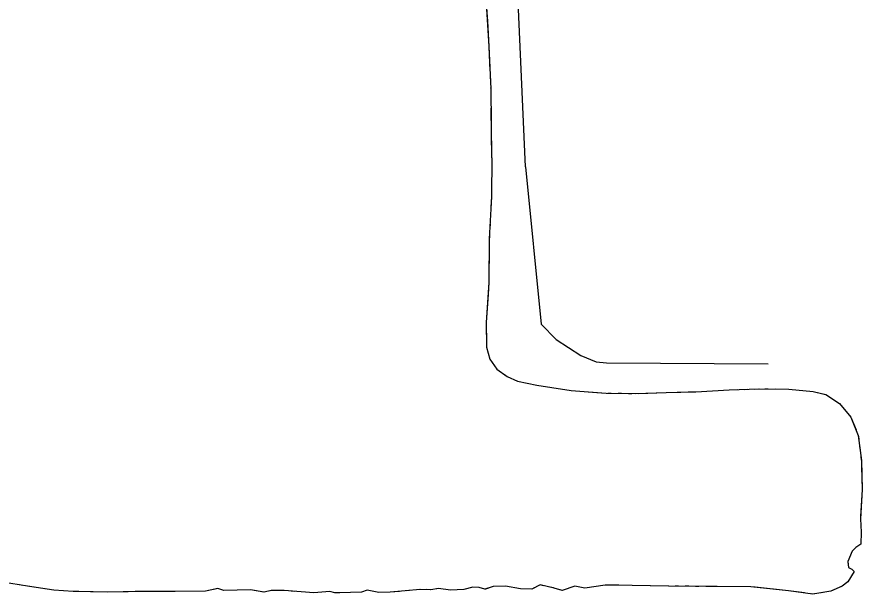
# Model space of a CAD drawing. Extents: x 588843 to 2552415, y 180129 to 269402.
# Drawn here: x 592938.7 to 593433.6, y 186354.2 to 186692.3 of the extents above; entities that cross this region are included whole.
import ezdxf

# ---------------------------------------------------------------- set-up
doc = ezdxf.new("R2010")
doc.units = 0
doc.layers.add('Level 17', color=7, linetype='Continuous')
doc.layers.add('Level 19', color=7, linetype='Continuous')

msp = doc.modelspace()

# ---------------------------------------------------------------- linework, layer by layer
at = {"layer": 'Level 17'}
for points in [[(593236.56, 186604.57), (593232.23, 186701.05), (593229.21, 186781.81), (593224.03, 186805.6), (593213.35, 186816.17), (593189.6, 186857.42), (593188.88, 186981.32), (593188.27, 187047.46)], [(593236.56, 186604.57), (593245.76, 186512.24), (593254.4, 186503.26), (593269.01, 186493.96), (593277.98, 186490.3), (593283.96, 186489.63), (593378.71, 186489.09)]]:
    msp.add_lwpolyline(points, dxfattribs=at)
at = {"layer": 'Level 19'}
for points in [[(593214.37, 186689.75), (593213.71, 186700.12), (593212.67, 186718.7)], [(593216.86, 186609.81), (593216.32, 186650.11), (593215.3, 186675.06), (593213.71, 186700.12)], [(593215.88, 186660.79), (593215.3, 186675.06), (593214.37, 186689.75)], [(593216.13, 186654.8), (593216.05, 186656.8)], [(593216.34, 186648.8), (593216.32, 186650.11), (593216.29, 186650.8)], [(593216.42, 186642.8), (593216.39, 186644.8)], [(593216.86, 186609.81), (593216.47, 186638.8)], [(593216.86, 186609.81), (593216.56, 186586.95), (593215.32, 186562.25), (593215.05, 186536.77), (593213.45, 186513.35), (593213.65, 186498.8), (593215.61, 186491.81), (593219.7, 186486.03), (593225.79, 186481.66), (593231.86, 186479), (593243.12, 186476.52), (593263.24, 186473.46), (593283.71, 186471.96), (593301.11, 186471.69), (593318.8, 186472.36), (593336.23, 186472.73), (593355.81, 186473.82), (593373.45, 186474.41), (593390.65, 186474.28), (593404.97, 186472.78), (593412.33, 186471.02), (593420.33, 186465.87), (593427.13, 186457.82), (593431.42, 186447.02), (593433.21, 186432.41), (593433.64, 186415.5), (593432.66, 186398.29), (593433.04, 186390.38), (593432.95, 186383.35), (593430.06, 186381.5), (593429.61, 186381.08)], [(593216.86, 186609.81), (593216.56, 186586.95), (593216.25, 186580.82)], [(593216.05, 186576.82), (593215.95, 186574.82)], [(593215.75, 186570.83), (593215.65, 186568.83)], [(593215.45, 186564.84), (593215.35, 186562.84)], [(593215.28, 186558.84), (593215.05, 186536.77), (593214.58, 186529.86)], [(593214.58, 186529.86), (593213.45, 186513.35), (593213.62, 186500.9)], [(593214.16, 186496.97), (593214.7, 186495.04)], [(593215.98, 186491.29), (593217.14, 186489.65)], [(593219.44, 186486.38), (593219.7, 186486.03), (593220.97, 186485.12)], [(593224.22, 186482.79), (593225.79, 186481.66), (593231.86, 186479), (593243.12, 186476.52), (593251.93, 186475.18)], [(593251.93, 186475.18), (593263.24, 186473.46), (593280.75, 186472.17)], [(593331.72, 186472.63), (593336.23, 186472.73), (593355.81, 186473.82), (593360.69, 186473.98)], [(593364.69, 186474.12), (593366.69, 186474.18)], [(593370.68, 186474.32), (593372.68, 186474.38)], [(593376.68, 186474.38), (593378.68, 186474.37)], [(593382.68, 186474.34), (593390.65, 186474.28), (593404.97, 186472.78), (593411.42, 186471.23)], [(593284.74, 186471.94), (593286.74, 186471.91)], [(593290.74, 186471.85), (593292.74, 186471.82)], [(593296.74, 186471.76), (593298.74, 186471.73)], [(593302.74, 186471.76), (593318.8, 186472.36), (593331.72, 186472.63)], [(593411.42, 186471.23), (593412.33, 186471.02), (593420.33, 186465.87), (593427.13, 186457.82), (593430.09, 186450.37)], [(593431.47, 186446.62), (593431.71, 186444.64)], [(593432.2, 186440.67), (593432.44, 186438.68)], [(593432.93, 186434.71), (593433.17, 186432.73)], [(593433.3, 186428.73), (593433.64, 186415.5), (593432.74, 186399.76)], [(593432.74, 186399.76), (593432.66, 186398.29), (593433.04, 186390.38), (593432.95, 186383.35), (593430.06, 186381.5), (593429.85, 186381.31)], [(593429.61, 186381.08), (593427.75, 186379.32), (593425.35, 186373.29), (593425.65, 186369.71), (593427.6, 186368.81), (593429.04, 186367.45), (593425.33, 186361.3), (593422.04, 186358.91), (593415.29, 186355.85), (593404.82, 186354.17), (593390.53, 186356.12), (593368.47, 186358.41), (593348.67, 186358.65), (593320.54, 186358.8), (593298.99, 186359.29), (593283.19, 186359.4), (593271.35, 186357.63), (593265.33, 186358.73), (593257.95, 186356.27), (593253.33, 186357.66), (593245.1, 186359.58), (593240.14, 186357.15), (593233.53, 186357.21), (593224.87, 186358.77), (593217.67, 186358.57), (593212.73, 186356.99), (593209.42, 186357.99), (593205.61, 186358.28), (593200.33, 186356.81), (593192.61, 186356.43), (593185.49, 186357.41), (593181.04, 186356.76), (593174.82, 186356.93), (593157.24, 186355.25), (593150.65, 186355.17), (593143.76, 186356.52), (593140.51, 186355.3), (593127.83, 186354.98), (593124.85, 186354.9), (593121.88, 186355.7), (593112.54, 186354.89), (593095.26, 186356.21), (593087.65, 186356.23), (593083.37, 186355.23), (593075.52, 186356.74), (593059.85, 186356.3), (593056.39, 186357.42), (593049.1, 186355.95), (593031.26, 186355.72), (593009.88, 186355.69), (592991.69, 186355.3), (592971.7, 186355.7), (592960.25, 186356.56), (592944.93, 186358.75), (592930.29, 186361.23)], [(593427.83, 186379.39), (593427.75, 186379.32), (593425.35, 186373.29), (593425.55, 186370.88)], [(593425.62, 186370.07), (593425.65, 186369.71), (593427.6, 186368.81), (593429.04, 186367.45), (593425.33, 186361.3), (593422.04, 186358.91), (593421.15, 186358.51)], [(592942.06, 186359.24), (592940.09, 186359.57)], [(593247.12, 186359.11), (593245.17, 186359.57)], [(593291.11, 186359.34), (593283.19, 186359.4), (593271.35, 186357.63), (593265.33, 186358.73), (593262.5, 186357.79)], [(593320.11, 186358.81), (593298.99, 186359.29), (593291.11, 186359.34)], [(592974.83, 186355.64), (592971.7, 186355.7), (592960.25, 186356.56), (592946.01, 186358.6)], [(593003.82, 186355.56), (592991.69, 186355.3), (592974.83, 186355.64)], [(593009.82, 186355.69), (593007.82, 186355.65)], [(593015.82, 186355.7), (593013.82, 186355.7)], [(593021.82, 186355.71), (593019.82, 186355.71)], [(593054.71, 186357.08), (593049.1, 186355.95), (593031.26, 186355.72), (593025.82, 186355.71)], [(593083.35, 186355.24), (593075.52, 186356.74), (593059.85, 186356.3), (593056.39, 186357.42), (593054.71, 186357.08)], [(593089.24, 186356.23), (593087.65, 186356.23), (593087.25, 186356.14)], [(593095.24, 186356.21), (593093.24, 186356.21)], [(593101.22, 186355.76), (593099.22, 186355.91)], [(593134.04, 186355.14), (593127.83, 186354.98), (593124.85, 186354.9), (593121.88, 186355.7), (593112.54, 186354.89), (593105.21, 186355.45)], [(593162.66, 186355.77), (593157.24, 186355.25), (593150.65, 186355.17), (593143.76, 186356.52), (593140.51, 186355.3), (593134.04, 186355.14)], [(593168.64, 186356.34), (593166.65, 186356.15)], [(593174.61, 186356.91), (593172.62, 186356.72)], [(593180.61, 186356.77), (593178.61, 186356.82)], [(593213.1, 186357.11), (593212.73, 186356.99), (593209.42, 186357.99), (593205.61, 186358.28), (593200.33, 186356.81), (593192.61, 186356.43), (593185.49, 186357.41), (593184.57, 186357.27)], [(593241.57, 186357.86), (593240.14, 186357.15), (593233.53, 186357.21), (593224.87, 186358.77), (593217.67, 186358.57), (593213.1, 186357.11)], [(593252.96, 186357.75), (593251.01, 186358.2)], [(593258.7, 186356.52), (593257.95, 186356.27), (593256.8, 186356.62)], [(593326.11, 186358.77), (593324.11, 186358.78)], [(593332.11, 186358.74), (593330.11, 186358.75)], [(593338.11, 186358.71), (593336.11, 186358.72)], [(593371.09, 186358.14), (593368.47, 186358.41), (593348.67, 186358.65), (593342.11, 186358.69)], [(593399.9, 186354.84), (593390.53, 186356.12), (593371.09, 186358.14)], [(593405.84, 186354.34), (593404.82, 186354.17), (593403.86, 186354.3)], [(593411.77, 186355.28), (593409.79, 186354.97)], [(593417.5, 186356.85), (593415.68, 186356.03)]]:
    msp.add_lwpolyline(points, dxfattribs=at)

doc.saveas('drawing.dxf')
